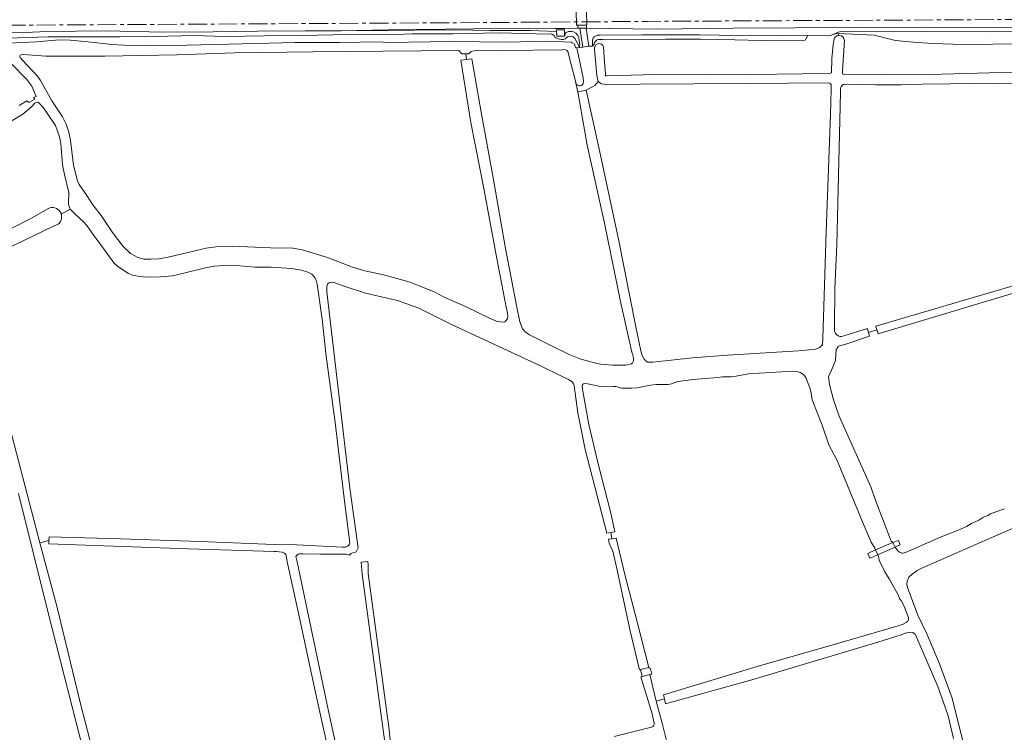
# Model space of a CAD drawing. Header units: metres. Extents: x 209813 to 223847, y 571801 to 587119.
# Tile 553 of 656: x 215919 to 216440, y 585485 to 585862. Entities that reach past the tile are written whole.
import ezdxf

# ---------------------------------------------------------------- set-up
doc = ezdxf.new("R2010")
doc.units = ezdxf.units.M
doc.linetypes.add('AM-AS', pattern=[16, 10, -2, 2, -2])
doc.linetypes.add('IE-TERREINAFSCHEIDING', pattern=[10, 8, -2])
for name, color, linetype, lineweight in [('B-RO-AM-AS_SPOOR-G', 8, 'AM-AS', 0), ('B-RO-GK-BESCHOEIING-G', 8, 'GK-BESCHOEIING', 0), ('B-RO-GR-GRAS-GV', 8, 'Continuous', 0), ('B-RO-GR-GROENVOORZIENING-GV', 8, 'Continuous', 0), ('B-RO-GR-RIET-GV', 8, 'Continuous', 0), ('B-RO-GW-TALUD_KRUIN-G', 8, 'Continuous', 0), ('B-RO-IE-TERREINAFSCHEIDING-G', 8, 'IE-TERREINAFSCHEIDING', 0), ('B-RO-KW-KUNSTWERK_DEK-GV', 8, 'Continuous', 0), ('B-RO-VH-ONVERHARD-GV', 8, 'Continuous', 0), ('B-RO-VH-VERHARDING_HALFVERHARDING-GV', 8, 'Continuous', 0), ('B-RO-VH-VERHARDING_OPEN-GV', 8, 'Continuous', 0)]:
    doc.layers.add(name, color=color, linetype=linetype, lineweight=lineweight)
doc.linetypes.add('GK-BESCHOEIING', pattern='A,30,-5,[1,NLCS.shx,S=1,R=0,X=0,Y=0],-5', length=40)

msp = doc.modelspace()

# ---------------------------------------------------------------- linework, layer by layer
at = {"layer": 'B-RO-AM-AS_SPOOR-G', "flags": 128}
msp.add_lwpolyline([(213304.075, 585844.307), (213638.605, 585846.143), (213757.034, 585846.925), (213903.907, 585847.779), (213965.765, 585848.014), (214124.022, 585848.893), (214171.521, 585849.069), (214280.756, 585849.714), (214367.487, 585850.116), (214425.824, 585850.6), (214610.37, 585851.597), (214750.18, 585852.482), (215093.525, 585854.385), (215214.408, 585854.901), (215322.886, 585855.505), (215600.987, 585857.132), (216166.326, 585860.25), (216250.869, 585860.882), (216575.959, 585862.509), (216649.075, 585862.766), (216761.488, 585863.541)], dxfattribs=at)
at = {"layer": 'B-RO-GK-BESCHOEIING-G', "flags": 128}
for points in [[(216367.545, 585697.478), (216367.269, 585698.536)], [(216367.822, 585696.411), (216367.545, 585697.478)], [(216368.124, 585695.252), (216367.822, 585696.411)], [(216368.347, 585694.397), (216368.124, 585695.252)], [(216371.765, 585699.709), (216372.118, 585698.465)], [(216372.118, 585698.465), (216372.303, 585697.811)], [(216372.303, 585697.811), (216372.517, 585697.058)], [(216372.517, 585697.058), (216372.906, 585695.684)]]:
    msp.add_lwpolyline(points, dxfattribs=at)
at = {"layer": 'B-RO-GR-GRAS-GV', "flags": 128}
for points in [[(216207.043, 585853.027), (216207.458, 585854.355), (216207.997, 585855), (216209.156, 585855.555), (216210.555, 585855.61), (216211.902, 585855.366), (216213.051, 585854.66), (216214.033, 585853.462), (216214.567, 585852.271), (216214.891, 585850.64), (216215.09, 585848.677), (216215.06, 585847.278), (216215.106, 585847.103), (216216.768, 585847.312), (216215.226, 585857.234), (216207.38, 585857.147), (216202.218, 585857.062), (216158.868, 585857.02), (216113.905, 585856.492), (216088.904, 585855.969), (216095.088, 585856.008), (216113.002, 585855.818), (216127.64, 585856.218), (216149.119, 585856.324), (216167.756, 585856.141), (216189.024, 585856.083), (216202.911, 585855.549), (216202.9, 585856.459), (216207.03, 585856.487)], [(216227.341, 585851.27), (216260.705, 585851.434), (216279.124, 585851.429), (216297.189, 585851.081), (216311.092, 585850.712), (216334.268, 585850.972), (216335.726, 585853.378), (216319.316, 585853.67), (216298.647, 585853.482), (216278.561, 585853.751), (216248.029, 585853.778), (216225.671, 585853.667), (216224.538, 585853.532), (216223.464, 585853.149), (216222.769, 585852.71), (216222.24, 585852.066), (216221.89, 585851.087), (216221.888, 585847.85), (216222.227, 585847.872), (216222.684, 585848.772), (216223.009, 585849.781), (216223.375, 585850.303), (216223.849, 585850.731), (216224.407, 585851.042), (216225.019, 585851.22)], [(216247.472, 585686.79), (216248.205, 585684.323), (216249.111, 585682.377), (216250.214, 585681.236), (216251.195, 585680.7), (216253.715, 585680.718), (216274.723, 585683.091), (216293.274, 585684.508), (216330.833, 585686.772), (216339.929, 585687.673), (216341.909, 585688.562), (216343.116, 585689.481), (216343.458, 585690.124), (216343.752, 585693.418), (216345.464, 585749.618), (216347.642, 585811.67), (216348.014, 585825.071), (216348.067, 585827.43), (216347.974, 585827.715), (216347.609, 585828.007), (216346.834, 585828.336), (216303.752, 585828.044), (216247.044, 585827.738), (216229.477, 585827.593), (216226.691, 585827.829), (216226.319, 585828.013), (216224.929, 585829.067), (216223.027, 585826.977), (216218.536, 585824.499), (216225.215, 585794.139), (216235.694, 585745.798), (216244.779, 585699.391)]]:
    msp.add_lwpolyline(points, close=True, dxfattribs=at)
for points in [[(216467.018, 585858.089), (216435.24, 585857.614), (216398.057, 585857.54), (216362.594, 585857.871), (216329.024, 585857.389), (216296.381, 585857.243), (216255.572, 585856.797), (216218.522, 585857.241), (216219.975, 585847.7), (216221.888, 585847.85)], [(216088.904, 585855.969), (216044.927, 585855.693), (216021.221, 585855.325), (215995.228, 585855.103), (215964.366, 585855.805), (215933.392, 585855.605), (215921.964, 585854.933), (215845.227, 585854.272)], [(215906.702, 585851.876), (215934.038, 585852.765), (215972.059, 585852.728), (215990.448, 585852.876), (216011.188, 585853.375), (216027.495, 585852.842), (216048.393, 585853.233), (216068.268, 585853.496), (216092.794, 585854.022), (216113.005, 585853.852), (216126.657, 585854.312), (216148.255, 585854.381), (216172.506, 585854.744), (216198.629, 585854.202), (216200.236, 585854.246), (216200.798, 585854.018), (216201.534, 585853.351), (216201.979, 585852.604), (216202.569, 585852.149), (216204.461, 585851.429), (216205.619, 585851.274), (216206.54, 585851.376), (216207.369, 585851.701), (216208.649, 585852.764), (216209.164, 585852.928), (216210.338, 585853.089), (216211.167, 585852.961), (216211.663, 585852.683), (216212.447, 585851.841), (216215.06, 585847.278)], [(216207.043, 585853.027), (216202.942, 585853.065), (216202.911, 585855.549)], [(216335.726, 585853.378), (216347.302, 585853.247), (216352.821, 585855.52), (216360.148, 585855.642), (216430.057, 585855.267), (216475.117, 585855.881)], [(216205.995, 585845.919), (216159.344, 585845.325), (216157.643, 585844.907), (216156.532, 585843.721), (216154.929, 585843.644), (216155.27, 585840.739), (216157.994, 585841.048), (216162.944, 585812.849), (216169.262, 585778.236), (216175.893, 585740.881), (216181.906, 585709.768), (216183.461, 585701.992), (216184.878, 585698.338), (216186.394, 585696.523), (216188.561, 585695.18), (216199.825, 585689.539), (216209.566, 585684.707), (216215.724, 585682.363), (216219.842, 585681.3), (216222.268, 585680.471), (216226.039, 585679.655), (216232.471, 585679.122), (216239.548, 585679.227), (216242.485, 585679.781), (216243.082, 585680.352), (216243.563, 585681.368), (216243.511, 585682.566), (216243.121, 585684.623), (216242.731, 585685.953)], [(215919.231, 585841.862), (215920.336, 585840.579), (215928.308, 585831.981), (215929.971, 585829.685), (215936.027, 585818.962), (215941.648, 585810.388), (215943.556, 585806.47), (215945.03, 585802.365), (215945.912, 585797.881), (215947.457, 585784.837), (215949.552, 585776.557), (215950.347, 585774.612), (215954.548, 585768.917), (215957.72, 585763.83), (215961.973, 585758.237), (215968.08, 585749.242), (215973.701, 585741.804), (215977.637, 585738.115), (215981.455, 585736.089), (215984.574, 585735.26), (215988.316, 585735.185), (215992.6, 585735.413), (215997.511, 585736.247), (216017.589, 585741.012), (216022.776, 585741.755), (216031.346, 585742.085), (216051.551, 585741.206), (216063.347, 585741.055), (216068.328, 585740.098), (216081.664, 585736.05), (216094.94, 585731.01), (216101.539, 585729.09), (216111.302, 585726.907), (216125.422, 585723.074), (216138.124, 585717.868), (216143.509, 585715.165), (216154.712, 585710.082), (216167.335, 585703.916), (216171.029, 585702.484), (216174.254, 585701.871), (216175.493, 585702.104), (216176.15, 585702.676), (216177.008, 585703.846), (216177.132, 585705.239), (216176.804, 585707.61), (216176.464, 585708.921), (216171.138, 585736.467), (216164.464, 585772.483), (216157.492, 585807.346), (216152.219, 585840.394), (216155.27, 585840.739)], [(216154.929, 585843.644), (216152.773, 585843.81), (216151.203, 585845.418), (216111.046, 585845.053), (216073.975, 585844.808), (216032.802, 585844.228), (216002.08, 585843.244), (215963.944, 585842.406), (215932.755, 585842.575), (215921.036, 585843.382), (215919.713, 585843.236)], [(216242.731, 585685.953), (216236.744, 585712.737), (216228.14, 585754.255), (216219.106, 585795.515), (216214.039, 585823.585), (216212.806, 585829.198), (216210.616, 585838.105), (216208.871, 585844.905)], [(215918.761, 585816.443), (215922.796, 585818.807), (215923.794, 585817.978), (215926.951, 585819.703), (215926.332, 585820.609), (215927.62, 585821.194), (215925.309, 585826.636), (215922.748, 585830.095), (215914.506, 585838.643)], [(216445.439, 585827.99), (216436.804, 585827.941), (216423.259, 585827.972), (216411.207, 585827.924), (216396.281, 585827.772), (216384.987, 585827.423), (216371.572, 585827.346), (216356.709, 585827.652), (216355.005, 585827.562), (216354.421, 585827.468), (216354.027, 585827.242), (216353.667, 585826.879), (216353.316, 585826.398), (216353.03, 585825.199), (216353.03, 585823.27), (216351.131, 585742.744), (216350.067, 585719.645), (216349.766, 585699.188), (216349.803, 585697.14), (216350.299, 585695.955), (216351.032, 585695.136), (216351.703, 585694.643), (216352.587, 585694.379), (216353.489, 585694.328), (216354.859, 585694.619), (216367.269, 585698.536), (216367.822, 585696.411), (216372.303, 585697.811), (216371.765, 585699.709), (216449.106, 585722.548)], [(215928.883, 585817.998), (215928.429, 585818.219), (215928.146, 585818.216), (215927.599, 585817.984), (215927.004, 585817.605), (215925.214, 585815.743), (215920.658, 585811.853), (215914.516, 585808.168), (215895.263, 585798.105), (215879.673, 585790.118), (215855.375, 585777.318), (215806.313, 585752.148), (215803.867, 585751.184), (215801.859, 585751.551), (215801.054, 585753.193)], [(215940.921, 585759.029), (215945.716, 585761.611), (215945.258, 585762.531), (215944.825, 585764.177), (215944.88, 585770.484), (215942.65, 585780.021), (215941.671, 585785.126), (215940.788, 585796.259), (215940.066, 585799.823), (215937.89, 585805.866), (215931.492, 585815.181), (215928.883, 585817.998)], [(215875.225, 585731.435), (215925.173, 585756.886), (215934.17, 585762.024)], [(215934.395, 585586.491), (215934.486, 585588.37), (215972.193, 585587.404), (216014.396, 585585.93), (216053.612, 585584.328), (216065.593, 585584.182), (216086.262, 585583.105), (216089.523, 585582.907), (216091.286, 585582.988), (216092.38, 585583.496), (216093.094, 585583.954), (216093.457, 585584.446), (216093.52, 585585.396), (216093.436, 585586.6), (216090.867, 585605.784), (216085.721, 585648.856), (216080.977, 585683.859), (216078.838, 585703.403), (216076.223, 585721.963), (216075.776, 585724.113), (216074.927, 585725.661), (216073.376, 585727.183), (216071.32, 585728.29), (216068.032, 585729.277), (216062.775, 585730.182), (216051.955, 585730.917), (216043.306, 585731.034), (216033.516, 585731.88), (216029.508, 585731.935), (216021.962, 585731.455), (216017.309, 585730.65), (216005.798, 585727.709), (215999.762, 585726.434), (215993.362, 585725.829), (215985.686, 585725.68), (215982.86, 585725.959), (215979.202, 585726.595), (215976.533, 585727.533), (215970.838, 585731.219), (215968.788, 585733.222), (215961.964, 585742.826), (215958.13, 585747.66), (215954.399, 585752.922), (215952.954, 585754.726), (215948.05, 585759.146), (215945.716, 585761.611)], [(215936.531, 585752.399), (215905.923, 585737.802), (215898.269, 585733.911), (215895.71, 585732.047), (215894.45, 585730.104), (215893.867, 585727.695), (215893.945, 585724.916), (215894.507, 585721.88), (215905.634, 585676.75), (215927.433, 585593.402), (215929.626, 585585.19)], [(215939.336, 585753.628), (215936.531, 585752.399)], [(216211.169, 585670.374), (216209.131, 585671.61), (216204.384, 585673.851), (216194.399, 585678.772), (216147.323, 585700.591), (216130.115, 585709.306), (216118.837, 585713.273), (216101.764, 585717.273), (216092.144, 585720.337), (216086.529, 585722.288), (216085.269, 585722.841), (216083.893, 585722.946), (216082.924, 585722.835), (216082.238, 585722.513), (216081.678, 585721.966), (216081.35, 585720.785), (216081.417, 585717.923), (216093.493, 585614.037), (216097.658, 585584.996), (216097.871, 585582.538), (216096.841, 585580.483), (216094.04, 585579.523), (216093.421, 585578.705), (216091.542, 585579.154), (216077.954, 585579.26), (216068.723, 585579.433), (216067.022, 585579.439), (216065.889, 585579.132), (216065.49, 585578.505), (216065.083, 585577.993), (216065.646, 585575.092), (216082.309, 585496.165), (216089.111, 585464.861)], [(216473.731, 585725.947), (216372.906, 585695.684), (216372.303, 585697.811)], [(216367.822, 585696.411), (216368.347, 585694.397), (216355.329, 585690.103), (216352.481, 585689.312), (216351.826, 585688.93), (216351.188, 585688.203), (216350.765, 585687.417), (216350.293, 585681.681), (216348.972, 585678.058), (216346.714, 585673.004), (216347.259, 585668.952), (216349.35, 585660.802), (216352.277, 585652.166), (216369.141, 585614.891), (216371.772, 585607.324), (216379.892, 585586.022), (216380.747, 585585.45), (216383.681, 585586.479), (216384.581, 585584.204), (216381.948, 585582.937), (216383.364, 585580.949), (216384.284, 585580.209), (216385.471, 585579.839), (216386.055, 585579.744), (216387.448, 585580.092), (216406.2, 585588.347), (216414.923, 585591.757), (216419.575, 585593.795), (216422.259, 585595.448), (216426.234, 585597.214), (216428.307, 585598.542), (216429.824, 585599.337), (216430.87, 585599.623), (216432.418, 585600.473), (216435.724, 585601.857), (216439.763, 585603.146)], [(216259.927, 585502.681), (216259.399, 585504.936), (216308.912, 585519.758), (216353.933, 585532.753), (216383.557, 585541.411), (216386.209, 585542.312), (216387.743, 585543.116), (216388.613, 585543.816), (216388.962, 585544.49), (216388.888, 585545.765), (216386.301, 585552.379), (216385.08, 585554.767), (216384.308, 585555.499), (216383.669, 585557.373), (216378.792, 585566.258), (216376.382, 585569.972), (216373.522, 585575.998), (216373.081, 585578.249), (216372.762, 585578.873), (216368.545, 585577.154), (216367.429, 585579.521), (216371.538, 585581.457), (216371.113, 585582.425), (216369.233, 585585.59), (216365.611, 585594.167), (216351.29, 585628.665), (216346.922, 585637.114), (216343.253, 585647.339), (216337.956, 585660.777), (216337.453, 585664.534), (216336.731, 585667.135), (216334.699, 585672.62), (216333.364, 585674.207), (216331.741, 585675.185), (216329.828, 585675.775), (216327.646, 585675.964), (216304.308, 585674.522), (216297.884, 585673.31), (216295.277, 585672.968), (216290.673, 585672.991), (216288.21, 585672.661), (216275.174, 585671.645), (216267.01, 585670.529), (216263.659, 585669.252), (216261.889, 585668.833), (216255.471, 585668.838), (216252.496, 585668.598), (216245.466, 585667.238), (216242.526, 585666.955), (216239.413, 585666.922), (216237.362, 585667.06), (216234.139, 585667.786), (216232.978, 585667.923), (216228.051, 585667.759), (216225.195, 585668), (216219.347, 585669.358), (216217.902, 585669.445), (216217.08, 585669.208), (216216.508, 585668.87), (216216.335, 585668.338), (216216.514, 585666.426), (216217.096, 585663.431), (216220.011, 585647.855), (216224.763, 585627.664), (216231.532, 585600.897), (216233.634, 585591.031), (216231.539, 585590.708)], [(216247.181, 585518.261), (216246.793, 585518.166), (216241.641, 585539.415), (216234.662, 585571.679), (216232.585, 585580.848), (216230.693, 585585.013), (216230.258, 585587.137), (216232.135, 585587.394), (216231.539, 585590.708), (216229.428, 585590.383), (216217.976, 585634.559), (216214.086, 585653.857), (216212.177, 585668.224)], [(216018.772, 585238.565), (216016.665, 585238.013), (216010.124, 585263.38), (215998.118, 585307.24), (215978.495, 585376.185), (215964.315, 585429.957), (215950.961, 585481.98), (215934.095, 585548.218), (215918.264, 585611.332)], [(216454.417, 585597.313), (216396.311, 585572.087), (216393.536, 585570.565), (216390.857, 585568.65), (216389.208, 585567.071), (216388.299, 585564.962), (216388.084, 585563.287), (216388.499, 585561.587), (216393.923, 585547.06), (216398.584, 585537.189), (216405.374, 585521.187), (216412.12, 585503.148), (216418.692, 585476.097), (216429.021, 585440.479), (216436.988, 585408.718), (216443.823, 585384.059)], [(216088.313, 585447.933), (216075.34, 585506.064), (216066.098, 585549.622), (216060.412, 585575.25), (216060.107, 585577.542), (216059.65, 585578.979), (216058.966, 585579.692), (216057.753, 585580.307), (216054.603, 585580.635), (216053.612, 585580.635), (216008.184, 585582.052), (215963.529, 585583.596), (215934.308, 585584.701), (215934.395, 585586.491), (215929.626, 585585.19), (215938.576, 585551.667), (215951.329, 585499.339), (215963.029, 585453.924)], [(216232.135, 585587.394), (216234.348, 585587.697), (216239.012, 585568.5), (216245.675, 585542.731), (216251.67, 585519.363), (216252.573, 585518.543), (216253.208, 585515.791), (216252.124, 585515.553), (216255.559, 585501.6)], [(216114.285, 585462.859), (216108.537, 585505.713), (216100.048, 585568.609), (216099.468, 585575.088), (216103.031, 585575.437), (216103.308, 585573.555), (216103.256, 585568.995), (216106.226, 585546.811), (216113.522, 585492.9), (216114.051, 585489.514), (216116.28, 585466.851)], [(216412.847, 585481.826), (216409.902, 585493.763), (216406.132, 585504.914), (216404.459, 585509.273), (216398.789, 585522.235), (216393.463, 585535.016), (216392.453, 585537.002), (216391.213, 585537.904), (216389.853, 585537.977), (216387.179, 585537.496), (216385.172, 585536.662), (216372.807, 585532.676), (216306.05, 585512.755), (216260.518, 585500.162), (216259.927, 585502.681), (216255.559, 585501.6), (216258.625, 585489.841), (216268.269, 585451.766)], [(216254.502, 585489.799), (216253.393, 585494.784), (216247.485, 585514.436), (216248.068, 585514.576), (216247.181, 585518.261)], [(216233.333, 585482.829), (216253.121, 585487.733)]]:
    msp.add_lwpolyline(points, dxfattribs=at)
at = {"layer": 'B-RO-GR-GRAS-GV'}
for points in [[(216208.871, 585844.905, 0.2700814), (216205.995, 585845.919)], [(215919.713, 585843.236, 0.6081433), (215919.235, 585841.86)], [(216212.177, 585668.224, 0.0919447), (216211.169, 585670.374)], [(216253.121, 585487.733, 0.3376106), (216254.502, 585489.799)]]:
    msp.add_lwpolyline(points, format="xyb", dxfattribs=at)
msp.add_arc((215936.195, 585757.483), 4.973, 309.17713, 115.55497, dxfattribs=at)
at = {"layer": 'B-RO-GR-GROENVOORZIENING-GV', "flags": 128}
for points in [[(216349.281, 585854.033), (216347.302, 585853.247), (216335.726, 585853.378), (216334.268, 585850.972), (216311.092, 585850.712), (216297.189, 585851.081), (216279.124, 585851.429), (216260.705, 585851.434), (216227.341, 585851.27), (216225.019, 585851.22), (216224.407, 585851.042), (216223.849, 585850.731), (216223.375, 585850.303), (216223.009, 585849.781), (216222.684, 585848.772), (216222.227, 585847.872), (216213.59, 585846.912), (216213.829, 585846.092), (216216.946, 585831.079), (216217.181, 585828.731)], [(216352.004, 585853.398), (216352.029, 585854.554), (216349.281, 585854.033)], [(216457.224, 585849.031), (216433.583, 585848.763), (216422.937, 585848.483), (216401.814, 585849.186), (216391.517, 585849.903), (216382.031, 585850.81), (216370.769, 585853.506), (216352.029, 585854.554)], [(216213.089, 585828.173), (216214.039, 585823.585), (216218.536, 585824.499), (216223.027, 585826.977), (216224.929, 585829.067), (216224.208, 585832.24), (216223.007, 585846.114), (216222.979, 585846.975)], [(216227.646, 585847.445), (216228.265, 585839.326), (216228.784, 585833.109), (216228.818, 585832.111), (216229.601, 585832.116), (216254.985, 585832.743), (216282.473, 585832.596), (216306.056, 585832.819), (216332.814, 585833.236), (216346.956, 585833.339), (216348.191, 585833.638), (216348.516, 585841.242), (216349.219, 585848.722), (216349.418, 585850.843)], [(216355.151, 585850.833), (216354.41, 585840.224), (216354.049, 585834.368), (216354.01, 585833.779), (216354.128, 585833.135), (216354.365, 585833.012), (216354.938, 585832.88), (216376.691, 585832.961), (216400.316, 585832.835), (216431.718, 585833.672), (216458.506, 585833.848)]]:
    msp.add_lwpolyline(points, dxfattribs=at)
at = {"layer": 'B-RO-GR-GROENVOORZIENING-GV'}
for points in [[(216222.979, 585846.975, -0.826284), (216227.646, 585847.445)], [(216217.181, 585828.731, -0.8045323), (216213.089, 585828.173)]]:
    msp.add_lwpolyline(points, format="xyb", dxfattribs=at)
msp.add_arc((216352.284, 585850.529), 2.883, 6.05349, 171.88734, dxfattribs=at)
at = {"layer": 'B-RO-GR-RIET-GV', "flags": 128}
msp.add_lwpolyline([(215913.011, 585849.283), (215927.886, 585850.151), (215939.86, 585851.113), (215945.601, 585850.964), (215955.182, 585850.032), (215967.727, 585848.614), (215974.268, 585848.266), (215988.251, 585848.083), (216007.499, 585848.277), (216043.854, 585849.27), (216064.615, 585849.73), (216088.128, 585849.689), (216109.377, 585849.979), (216113.011, 585849.747), (216147.621, 585850.312), (216176.657, 585849.905), (216198.468, 585850.414), (216210.528, 585849.814), (216211.146, 585849.602), (216212.377, 585848.839), (216212.941, 585846.83), (216215.106, 585847.103), (216215.06, 585847.278), (216212.447, 585851.841), (216211.663, 585852.683), (216211.167, 585852.961), (216210.338, 585853.089), (216209.164, 585852.928), (216208.649, 585852.764), (216207.369, 585851.701), (216206.54, 585851.376), (216205.619, 585851.274), (216204.461, 585851.429), (216202.569, 585852.149), (216201.979, 585852.604), (216201.534, 585853.351), (216200.798, 585854.018), (216200.236, 585854.246), (216198.629, 585854.202), (216172.506, 585854.744), (216148.255, 585854.381), (216126.657, 585854.312), (216113.005, 585853.852), (216092.794, 585854.022), (216068.268, 585853.496), (216048.393, 585853.233), (216027.495, 585852.842), (216011.188, 585853.375), (215990.448, 585852.876), (215972.059, 585852.728), (215934.038, 585852.765), (215906.702, 585851.876)], dxfattribs=at)
at = {"layer": 'B-RO-GW-TALUD_KRUIN-G', "flags": 128}
msp.add_lwpolyline([(216215.06, 585847.278), (216215.09, 585848.677), (216214.891, 585850.64), (216214.567, 585852.271), (216214.033, 585853.462), (216213.051, 585854.66), (216211.902, 585855.366), (216210.555, 585855.61), (216209.156, 585855.555), (216207.997, 585855), (216207.458, 585854.355), (216207.043, 585853.027), (216202.942, 585853.065), (216202.911, 585855.549), (216189.024, 585856.083), (216167.756, 585856.141), (216149.119, 585856.324), (216127.64, 585856.218), (216113.002, 585855.818), (216095.088, 585856.008), (216044.927, 585855.693), (216021.221, 585855.325), (215995.228, 585855.103), (215964.366, 585855.805), (215933.392, 585855.605), (215921.964, 585854.933), (215845.227, 585854.272)], dxfattribs=at)
at = {"layer": 'B-RO-IE-TERREINAFSCHEIDING-G', "flags": 128}
msp.add_lwpolyline([(216207.38, 585857.147), (216202.218, 585857.062)], dxfattribs=at)
at = {"layer": 'B-RO-KW-KUNSTWERK_DEK-GV', "flags": 128}
msp.add_lwpolyline([(216373.882, 585579.368), (216381.948, 585582.937), (216380.747, 585585.45), (216371.538, 585581.457), (216372.762, 585578.873)], close=True, dxfattribs=at)
at = {"layer": 'B-RO-VH-ONVERHARD-GV', "flags": 128}
msp.add_lwpolyline([(216219.975, 585847.7), (216218.522, 585857.241), (216215.226, 585857.234), (216216.768, 585847.312)], close=True, dxfattribs=at)
at = {"layer": 'B-RO-VH-VERHARDING_HALFVERHARDING-GV', "flags": 128}
for points in [[(215845.227, 585854.272), (215921.964, 585854.933), (215933.392, 585855.605), (215964.366, 585855.805), (215995.228, 585855.103), (216021.221, 585855.325), (216044.927, 585855.693), (216088.904, 585855.969), (216113.905, 585856.492), (216158.868, 585857.02), (216202.218, 585857.062), (216214.064, 585857.232), (216214.05, 585858.798), (216213.446, 585858.793), (216213.264, 585866.392)], [(216218.758, 585866.456), (216218.94, 585858.835), (216218.757, 585858.834), (216218.752, 585857.241), (216255.572, 585856.797), (216296.381, 585857.243), (216329.024, 585857.389), (216362.594, 585857.871), (216398.057, 585857.54), (216435.24, 585857.614), (216467.018, 585858.089), (216504.803, 585858.369), (216540.613, 585858.259), (216540.566, 585860.655), (216540.063, 585860.652), (216540.047, 585863.102)]]:
    msp.add_lwpolyline(points, dxfattribs=at)
at = {"layer": 'B-RO-VH-VERHARDING_OPEN-GV', "flags": 128}
for points in [[(216207.043, 585853.027), (216207.03, 585856.487), (216202.9, 585856.459), (216202.942, 585853.065)], [(216214.064, 585857.232), (216218.752, 585857.241), (216218.757, 585858.834), (216214.05, 585858.798)], [(216381.948, 585582.937), (216384.581, 585584.204), (216383.681, 585586.479), (216380.747, 585585.45)], [(216371.538, 585581.457), (216367.429, 585579.521), (216368.545, 585577.154), (216372.762, 585578.873)], [(216250.194, 585515.088), (216253.208, 585515.791), (216252.573, 585518.543), (216251.67, 585519.363), (216247.181, 585518.261), (216248.068, 585514.576)]]:
    msp.add_lwpolyline(points, close=True, dxfattribs=at)
msp.add_lwpolyline([(216116.28, 585466.851), (216114.051, 585489.514), (216113.522, 585492.9), (216106.226, 585546.811), (216103.256, 585568.995), (216103.308, 585573.555), (216103.031, 585575.437), (216099.468, 585575.088), (216100.141, 585568.6), (216108.537, 585505.713), (216114.285, 585462.859)], dxfattribs=at)

doc.saveas('drawing.dxf')
